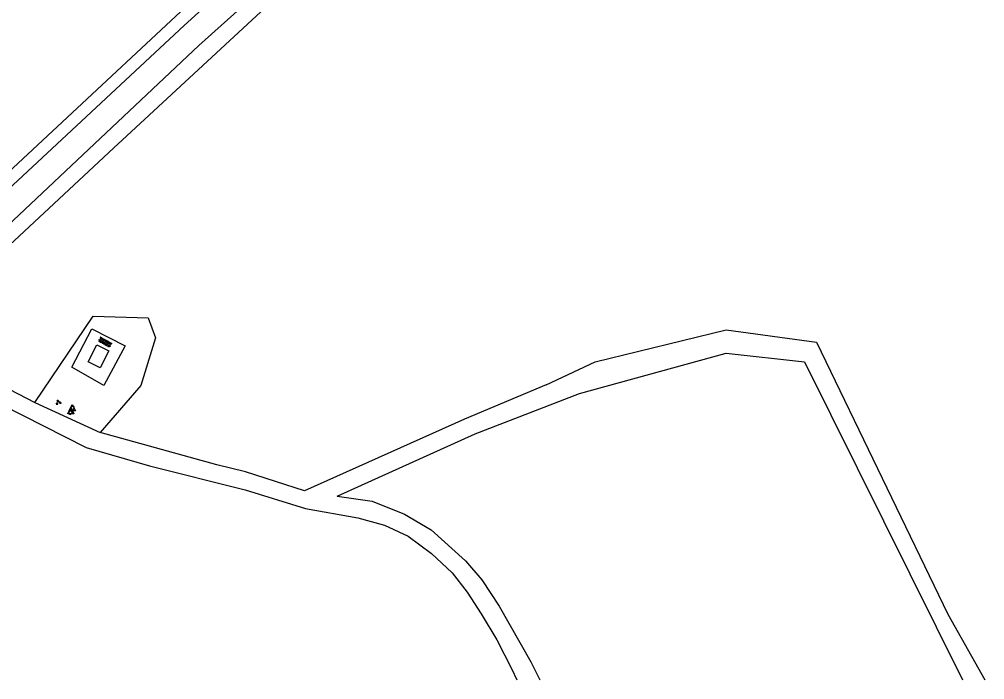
# Model space of a CAD drawing. Extents: x 128999 to 131010, y 395498 to 399007.
# Drawn here: x 129486.6 to 129640.9, y 395500 to 395605.6 of the extents above; entities that cross this region are included whole.
import ezdxf

# ---------------------------------------------------------------- set-up
doc = ezdxf.new("R2010")
doc.units = 0
for name, color, linetype in [('gg-afsc-draadraster', 7, 'Continuous'), ('gg-knt-onverhard', 7, 'Continuous'), ('gg-kwrk-betonelement', 7, 'Continuous'), ('gt-grn-groengrens', 7, 'Continuous'), ('gt-symb-brandkraan', 7, 'Continuous'), ('gt-symb-groenvak', 7, 'Continuous'), ('gt-symb-overige verharding', 7, 'Continuous'), ('gt-symb-waterafsluiter', 7, 'Continuous')]:
    doc.layers.add(name, color=color, linetype=linetype)

# ---------------------------------------------------------------- blocks, each defined once
blk = doc.blocks.new('gt0-OVH')
at = {"layer": 'gt-symb-overige verharding'}
for points in [[(-0.97, 0.3), (-0.97, 0.31), (-0.96, 0.32), (-0.97, 0.33), (-0.97, 0.34), (-0.98, 0.35), (-0.99, 0.35), (-1, 0.36), (-1.01, 0.35), (-1.02, 0.35), (-1.03, 0.34), (-1.03, 0.33), (-1.04, 0.32), (-1.03, 0.31), (-1.03, 0.3), (-1.02, 0.29), (-1.01, 0.29), (-1, 0.28), (-0.99, 0.29), (-0.98, 0.29)], [(-0.87, 0.11), (-0.87, 0.12), (-0.86, 0.13), (-0.87, 0.14), (-0.87, 0.15), (-0.88, 0.16), (-0.89, 0.16), (-0.9, 0.16), (-0.91, 0.16), (-0.92, 0.16), (-0.93, 0.15), (-0.93, 0.14), (-0.94, 0.13), (-0.93, 0.12), (-0.93, 0.11), (-0.92, 0.1), (-0.91, 0.09), (-0.9, 0.09), (-0.89, 0.09), (-0.88, 0.1)], [(-0.77, 0.3), (-0.77, 0.31), (-0.76, 0.32), (-0.77, 0.33), (-0.77, 0.34), (-0.78, 0.35), (-0.79, 0.35), (-0.8, 0.36), (-0.81, 0.35), (-0.82, 0.35), (-0.83, 0.34), (-0.83, 0.33), (-0.84, 0.32), (-0.83, 0.31), (-0.83, 0.3), (-0.82, 0.29), (-0.81, 0.29), (-0.8, 0.28), (-0.79, 0.29), (-0.78, 0.29)], [(-0.67, 0.11), (-0.67, 0.12), (-0.66, 0.13), (-0.67, 0.14), (-0.67, 0.15), (-0.68, 0.16), (-0.69, 0.16), (-0.7, 0.16), (-0.71, 0.16), (-0.72, 0.16), (-0.73, 0.15), (-0.73, 0.14), (-0.74, 0.13), (-0.73, 0.12), (-0.73, 0.11), (-0.72, 0.1), (-0.71, 0.09), (-0.7, 0.09), (-0.69, 0.09), (-0.68, 0.1)], [(-0.57, 0.3), (-0.57, 0.31), (-0.56, 0.32), (-0.57, 0.33), (-0.57, 0.34), (-0.58, 0.35), (-0.59, 0.35), (-0.6, 0.36), (-0.61, 0.35), (-0.62, 0.35), (-0.63, 0.34), (-0.63, 0.33), (-0.64, 0.32), (-0.63, 0.31), (-0.63, 0.3), (-0.62, 0.29), (-0.61, 0.29), (-0.6, 0.28), (-0.59, 0.29), (-0.58, 0.29)], [(-0.47, 0.11), (-0.47, 0.12), (-0.46, 0.13), (-0.47, 0.14), (-0.47, 0.15), (-0.48, 0.16), (-0.49, 0.16), (-0.5, 0.16), (-0.51, 0.16), (-0.52, 0.16), (-0.53, 0.15), (-0.53, 0.14), (-0.54, 0.13), (-0.53, 0.12), (-0.53, 0.11), (-0.52, 0.1), (-0.51, 0.09), (-0.5, 0.09), (-0.49, 0.09), (-0.48, 0.1)], [(-0.37, 0.3), (-0.37, 0.31), (-0.36, 0.32), (-0.37, 0.33), (-0.37, 0.34), (-0.38, 0.35), (-0.39, 0.35), (-0.4, 0.36), (-0.41, 0.35), (-0.42, 0.35), (-0.43, 0.34), (-0.43, 0.33), (-0.44, 0.32), (-0.43, 0.31), (-0.43, 0.3), (-0.42, 0.29), (-0.41, 0.29), (-0.4, 0.28), (-0.39, 0.29), (-0.38, 0.29)], [(-0.27, 0.11), (-0.27, 0.12), (-0.26, 0.13), (-0.27, 0.14), (-0.27, 0.15), (-0.28, 0.16), (-0.29, 0.16), (-0.3, 0.16), (-0.31, 0.16), (-0.32, 0.16), (-0.33, 0.15), (-0.33, 0.14), (-0.34, 0.13), (-0.33, 0.12), (-0.33, 0.11), (-0.32, 0.1), (-0.31, 0.09), (-0.3, 0.09), (-0.29, 0.09), (-0.28, 0.1)], [(-0.17, 0.3), (-0.17, 0.31), (-0.16, 0.32), (-0.17, 0.33), (-0.17, 0.34), (-0.18, 0.35), (-0.19, 0.35), (-0.2, 0.36), (-0.21, 0.35), (-0.22, 0.35), (-0.23, 0.34), (-0.23, 0.33), (-0.24, 0.32), (-0.23, 0.31), (-0.23, 0.3), (-0.22, 0.29), (-0.21, 0.29), (-0.2, 0.28), (-0.19, 0.29), (-0.18, 0.29)], [(-0.07, 0.11), (-0.07, 0.12), (-0.06, 0.13), (-0.07, 0.14), (-0.07, 0.15), (-0.08, 0.16), (-0.09, 0.16), (-0.1, 0.16), (-0.11, 0.16), (-0.12, 0.16), (-0.13, 0.15), (-0.13, 0.14), (-0.14, 0.13), (-0.13, 0.12), (-0.13, 0.11), (-0.12, 0.1), (-0.11, 0.09), (-0.1, 0.09), (-0.09, 0.09), (-0.08, 0.1)], [(0.03, 0.3), (0.03, 0.31), (0.04, 0.32), (0.03, 0.33), (0.03, 0.34), (0.02, 0.35), (0.01, 0.35), (0, 0.36), (-0.01, 0.35), (-0.02, 0.35), (-0.03, 0.34), (-0.03, 0.33), (-0.04, 0.32), (-0.03, 0.31), (-0.03, 0.3), (-0.02, 0.29), (-0.01, 0.29), (0, 0.28), (0.01, 0.29), (0.02, 0.29)], [(0.13, 0.11), (0.13, 0.12), (0.14, 0.13), (0.13, 0.14), (0.13, 0.15), (0.12, 0.16), (0.11, 0.16), (0.1, 0.16), (0.09, 0.16), (0.08, 0.16), (0.07, 0.15), (0.07, 0.14), (0.06, 0.13), (0.07, 0.12), (0.07, 0.11), (0.08, 0.1), (0.09, 0.09), (0.1, 0.09), (0.11, 0.09), (0.12, 0.1)], [(0.23, 0.3), (0.23, 0.31), (0.24, 0.32), (0.23, 0.33), (0.23, 0.34), (0.22, 0.35), (0.21, 0.35), (0.2, 0.36), (0.19, 0.35), (0.18, 0.35), (0.17, 0.34), (0.17, 0.33), (0.16, 0.32), (0.17, 0.31), (0.17, 0.3), (0.18, 0.29), (0.19, 0.29), (0.2, 0.28), (0.21, 0.29), (0.22, 0.29)], [(0.33, 0.11), (0.33, 0.12), (0.34, 0.13), (0.33, 0.14), (0.33, 0.15), (0.32, 0.16), (0.31, 0.16), (0.3, 0.16), (0.29, 0.16), (0.28, 0.16), (0.27, 0.15), (0.27, 0.14), (0.26, 0.13), (0.27, 0.12), (0.27, 0.11), (0.28, 0.1), (0.29, 0.09), (0.3, 0.09), (0.31, 0.09), (0.32, 0.1)], [(0.43, 0.3), (0.43, 0.31), (0.44, 0.32), (0.43, 0.33), (0.43, 0.34), (0.42, 0.35), (0.41, 0.35), (0.4, 0.36), (0.39, 0.35), (0.38, 0.35), (0.37, 0.34), (0.37, 0.33), (0.36, 0.32), (0.37, 0.31), (0.37, 0.3), (0.38, 0.29), (0.39, 0.29), (0.4, 0.28), (0.41, 0.29), (0.42, 0.29)], [(0.53, 0.11), (0.53, 0.12), (0.54, 0.13), (0.53, 0.14), (0.53, 0.15), (0.52, 0.16), (0.51, 0.16), (0.5, 0.16), (0.49, 0.16), (0.48, 0.16), (0.47, 0.15), (0.47, 0.14), (0.46, 0.13), (0.47, 0.12), (0.47, 0.11), (0.48, 0.1), (0.49, 0.09), (0.5, 0.09), (0.51, 0.09), (0.52, 0.1)], [(0.63, 0.3), (0.63, 0.31), (0.64, 0.32), (0.63, 0.33), (0.63, 0.34), (0.62, 0.35), (0.61, 0.35), (0.6, 0.36), (0.59, 0.35), (0.58, 0.35), (0.57, 0.34), (0.57, 0.33), (0.56, 0.32), (0.57, 0.31), (0.57, 0.3), (0.58, 0.29), (0.59, 0.29), (0.6, 0.28), (0.61, 0.29), (0.62, 0.29)], [(0.73, 0.11), (0.73, 0.12), (0.74, 0.13), (0.73, 0.14), (0.73, 0.15), (0.72, 0.16), (0.71, 0.16), (0.7, 0.16), (0.69, 0.16), (0.68, 0.16), (0.67, 0.15), (0.67, 0.14), (0.66, 0.13), (0.67, 0.12), (0.67, 0.11), (0.68, 0.1), (0.69, 0.09), (0.7, 0.09), (0.71, 0.09), (0.72, 0.1)], [(0.83, 0.3), (0.83, 0.31), (0.84, 0.32), (0.83, 0.33), (0.83, 0.34), (0.82, 0.35), (0.81, 0.35), (0.8, 0.36), (0.79, 0.35), (0.78, 0.35), (0.77, 0.34), (0.77, 0.33), (0.76, 0.32), (0.77, 0.31), (0.77, 0.3), (0.78, 0.29), (0.79, 0.29), (0.8, 0.28), (0.81, 0.29), (0.82, 0.29)], [(0.93, 0.11), (0.93, 0.12), (0.94, 0.13), (0.93, 0.14), (0.93, 0.15), (0.92, 0.16), (0.91, 0.16), (0.9, 0.16), (0.89, 0.16), (0.88, 0.16), (0.87, 0.15), (0.87, 0.14), (0.86, 0.13), (0.87, 0.12), (0.87, 0.11), (0.88, 0.1), (0.89, 0.09), (0.9, 0.09), (0.91, 0.09), (0.92, 0.1)], [(1.03, 0.3), (1.03, 0.31), (1.04, 0.32), (1.03, 0.33), (1.03, 0.34), (1.02, 0.35), (1.01, 0.35), (1, 0.36), (0.99, 0.35), (0.98, 0.35), (0.97, 0.34), (0.97, 0.33), (0.96, 0.32), (0.97, 0.31), (0.97, 0.3), (0.98, 0.29), (0.99, 0.29), (1, 0.28), (1.01, 0.29), (1.02, 0.29)], [(-0.97, -0.14), (-0.97, -0.13), (-0.96, -0.12), (-0.97, -0.11), (-0.97, -0.1), (-0.98, -0.09), (-0.99, -0.09), (-1, -0.08), (-1.01, -0.09), (-1.02, -0.09), (-1.03, -0.1), (-1.03, -0.11), (-1.04, -0.12), (-1.03, -0.13), (-1.03, -0.14), (-1.02, -0.15), (-1.01, -0.15), (-1, -0.16), (-0.99, -0.15), (-0.98, -0.15)], [(-0.87, -0.33), (-0.87, -0.32), (-0.86, -0.31), (-0.87, -0.3), (-0.87, -0.29), (-0.88, -0.28), (-0.89, -0.28), (-0.9, -0.28), (-0.91, -0.28), (-0.92, -0.28), (-0.93, -0.29), (-0.93, -0.3), (-0.94, -0.31), (-0.93, -0.32), (-0.93, -0.33), (-0.92, -0.34), (-0.91, -0.35), (-0.9, -0.35), (-0.89, -0.35), (-0.88, -0.34)], [(-0.77, -0.14), (-0.77, -0.13), (-0.76, -0.12), (-0.77, -0.11), (-0.77, -0.1), (-0.78, -0.09), (-0.79, -0.09), (-0.8, -0.08), (-0.81, -0.09), (-0.82, -0.09), (-0.83, -0.1), (-0.83, -0.11), (-0.84, -0.12), (-0.83, -0.13), (-0.83, -0.14), (-0.82, -0.15), (-0.81, -0.15), (-0.8, -0.16), (-0.79, -0.15), (-0.78, -0.15)], [(-0.67, -0.33), (-0.67, -0.32), (-0.66, -0.31), (-0.67, -0.3), (-0.67, -0.29), (-0.68, -0.28), (-0.69, -0.28), (-0.7, -0.28), (-0.71, -0.28), (-0.72, -0.28), (-0.73, -0.29), (-0.73, -0.3), (-0.74, -0.31), (-0.73, -0.32), (-0.73, -0.33), (-0.72, -0.34), (-0.71, -0.35), (-0.7, -0.35), (-0.69, -0.35), (-0.68, -0.34)], [(-0.57, -0.14), (-0.57, -0.13), (-0.56, -0.12), (-0.57, -0.11), (-0.57, -0.1), (-0.58, -0.09), (-0.59, -0.09), (-0.6, -0.08), (-0.61, -0.09), (-0.62, -0.09), (-0.63, -0.1), (-0.63, -0.11), (-0.64, -0.12), (-0.63, -0.13), (-0.63, -0.14), (-0.62, -0.15), (-0.61, -0.15), (-0.6, -0.16), (-0.59, -0.15), (-0.58, -0.15)], [(-0.47, -0.33), (-0.47, -0.32), (-0.46, -0.31), (-0.47, -0.3), (-0.47, -0.29), (-0.48, -0.28), (-0.49, -0.28), (-0.5, -0.28), (-0.51, -0.28), (-0.52, -0.28), (-0.53, -0.29), (-0.53, -0.3), (-0.54, -0.31), (-0.53, -0.32), (-0.53, -0.33), (-0.52, -0.34), (-0.51, -0.35), (-0.5, -0.35), (-0.49, -0.35), (-0.48, -0.34)], [(-0.37, -0.14), (-0.37, -0.13), (-0.36, -0.12), (-0.37, -0.11), (-0.37, -0.1), (-0.38, -0.09), (-0.39, -0.09), (-0.4, -0.08), (-0.41, -0.09), (-0.42, -0.09), (-0.43, -0.1), (-0.43, -0.11), (-0.44, -0.12), (-0.43, -0.13), (-0.43, -0.14), (-0.42, -0.15), (-0.41, -0.15), (-0.4, -0.16), (-0.39, -0.15), (-0.38, -0.15)], [(-0.27, -0.33), (-0.27, -0.32), (-0.26, -0.31), (-0.27, -0.3), (-0.27, -0.29), (-0.28, -0.28), (-0.29, -0.28), (-0.3, -0.28), (-0.31, -0.28), (-0.32, -0.28), (-0.33, -0.29), (-0.33, -0.3), (-0.34, -0.31), (-0.33, -0.32), (-0.33, -0.33), (-0.32, -0.34), (-0.31, -0.35), (-0.3, -0.35), (-0.29, -0.35), (-0.28, -0.34)], [(-0.17, -0.14), (-0.17, -0.13), (-0.16, -0.12), (-0.17, -0.11), (-0.17, -0.1), (-0.18, -0.09), (-0.19, -0.09), (-0.2, -0.08), (-0.21, -0.09), (-0.22, -0.09), (-0.23, -0.1), (-0.23, -0.11), (-0.24, -0.12), (-0.23, -0.13), (-0.23, -0.14), (-0.22, -0.15), (-0.21, -0.15), (-0.2, -0.16), (-0.19, -0.15), (-0.18, -0.15)], [(-0.07, -0.33), (-0.07, -0.32), (-0.06, -0.31), (-0.07, -0.3), (-0.07, -0.29), (-0.08, -0.28), (-0.09, -0.28), (-0.1, -0.28), (-0.11, -0.28), (-0.12, -0.28), (-0.13, -0.29), (-0.13, -0.3), (-0.14, -0.31), (-0.13, -0.32), (-0.13, -0.33), (-0.12, -0.34), (-0.11, -0.35), (-0.1, -0.35), (-0.09, -0.35), (-0.08, -0.34)], [(0.03, -0.14), (0.03, -0.13), (0.04, -0.12), (0.03, -0.11), (0.03, -0.1), (0.02, -0.09), (0.01, -0.09), (0, -0.08), (-0.01, -0.09), (-0.02, -0.09), (-0.03, -0.1), (-0.03, -0.11), (-0.04, -0.12), (-0.03, -0.13), (-0.03, -0.14), (-0.02, -0.15), (-0.01, -0.15), (0, -0.16), (0.01, -0.15), (0.02, -0.15)], [(0.13, -0.33), (0.13, -0.32), (0.14, -0.31), (0.13, -0.3), (0.13, -0.29), (0.12, -0.28), (0.11, -0.28), (0.1, -0.28), (0.09, -0.28), (0.08, -0.28), (0.07, -0.29), (0.07, -0.3), (0.06, -0.31), (0.07, -0.32), (0.07, -0.33), (0.08, -0.34), (0.09, -0.35), (0.1, -0.35), (0.11, -0.35), (0.12, -0.34)], [(0.23, -0.14), (0.23, -0.13), (0.24, -0.12), (0.23, -0.11), (0.23, -0.1), (0.22, -0.09), (0.21, -0.09), (0.2, -0.08), (0.19, -0.09), (0.18, -0.09), (0.17, -0.1), (0.17, -0.11), (0.16, -0.12), (0.17, -0.13), (0.17, -0.14), (0.18, -0.15), (0.19, -0.15), (0.2, -0.16), (0.21, -0.15), (0.22, -0.15)], [(0.33, -0.33), (0.33, -0.32), (0.34, -0.31), (0.33, -0.3), (0.33, -0.29), (0.32, -0.28), (0.31, -0.28), (0.3, -0.28), (0.29, -0.28), (0.28, -0.28), (0.27, -0.29), (0.27, -0.3), (0.26, -0.31), (0.27, -0.32), (0.27, -0.33), (0.28, -0.34), (0.29, -0.35), (0.3, -0.35), (0.31, -0.35), (0.32, -0.34)], [(0.43, -0.14), (0.43, -0.13), (0.44, -0.12), (0.43, -0.11), (0.43, -0.1), (0.42, -0.09), (0.41, -0.09), (0.4, -0.08), (0.39, -0.09), (0.38, -0.09), (0.37, -0.1), (0.37, -0.11), (0.36, -0.12), (0.37, -0.13), (0.37, -0.14), (0.38, -0.15), (0.39, -0.15), (0.4, -0.16), (0.41, -0.15), (0.42, -0.15)], [(0.53, -0.33), (0.53, -0.32), (0.54, -0.31), (0.53, -0.3), (0.53, -0.29), (0.52, -0.28), (0.51, -0.28), (0.5, -0.28), (0.49, -0.28), (0.48, -0.28), (0.47, -0.29), (0.47, -0.3), (0.46, -0.31), (0.47, -0.32), (0.47, -0.33), (0.48, -0.34), (0.49, -0.35), (0.5, -0.35), (0.51, -0.35), (0.52, -0.34)], [(0.63, -0.14), (0.63, -0.13), (0.64, -0.12), (0.63, -0.11), (0.63, -0.1), (0.62, -0.09), (0.61, -0.09), (0.6, -0.08), (0.59, -0.09), (0.58, -0.09), (0.57, -0.1), (0.57, -0.11), (0.56, -0.12), (0.57, -0.13), (0.57, -0.14), (0.58, -0.15), (0.59, -0.15), (0.6, -0.16), (0.61, -0.15), (0.62, -0.15)], [(0.73, -0.33), (0.73, -0.32), (0.74, -0.31), (0.73, -0.3), (0.73, -0.29), (0.72, -0.28), (0.71, -0.28), (0.7, -0.28), (0.69, -0.28), (0.68, -0.28), (0.67, -0.29), (0.67, -0.3), (0.66, -0.31), (0.67, -0.32), (0.67, -0.33), (0.68, -0.34), (0.69, -0.35), (0.7, -0.35), (0.71, -0.35), (0.72, -0.34)], [(0.83, -0.14), (0.83, -0.13), (0.84, -0.12), (0.83, -0.11), (0.83, -0.1), (0.82, -0.09), (0.81, -0.09), (0.8, -0.08), (0.79, -0.09), (0.78, -0.09), (0.77, -0.1), (0.77, -0.11), (0.76, -0.12), (0.77, -0.13), (0.77, -0.14), (0.78, -0.15), (0.79, -0.15), (0.8, -0.16), (0.81, -0.15), (0.82, -0.15)], [(0.93, -0.33), (0.93, -0.32), (0.94, -0.31), (0.93, -0.3), (0.93, -0.29), (0.92, -0.28), (0.91, -0.28), (0.9, -0.28), (0.89, -0.28), (0.88, -0.28), (0.87, -0.29), (0.87, -0.3), (0.86, -0.31), (0.87, -0.32), (0.87, -0.33), (0.88, -0.34), (0.89, -0.35), (0.9, -0.35), (0.91, -0.35), (0.92, -0.34)], [(1.03, -0.14), (1.03, -0.13), (1.04, -0.12), (1.03, -0.11), (1.03, -0.1), (1.02, -0.09), (1.01, -0.09), (1, -0.08), (0.99, -0.09), (0.98, -0.09), (0.97, -0.1), (0.97, -0.11), (0.96, -0.12), (0.97, -0.13), (0.97, -0.14), (0.98, -0.15), (0.99, -0.15), (1, -0.16), (1.01, -0.15), (1.02, -0.15)]]:
    blk.add_lwpolyline(points, close=True, dxfattribs=at)
blk = doc.blocks.new('gt0-BR')
at = {"layer": 'gt-symb-brandkraan'}
for centre, radius, start, end in [((-0.24, 0), 0.206, 107.5669, 252.4331), ((0.6, -2.66), 3, 106.892, 107.5669), ((0, -0.69), 0.938, 73.108, 106.892), ((-0.6, -2.66), 3, 72.4331, 73.108), ((0.24, 0), 0.206, 287.567, 72.4331), ((0.6, 2.66), 3, 252.4331, 253.108), ((0, 0.69), 0.938, 253.108, 286.8921), ((-0.6, 2.66), 3, 286.8921, 287.567)]:
    blk.add_arc(centre, radius, start, end, dxfattribs=at)
blk = doc.blocks.new('gt0-WAFSL')
at = {"layer": 'gt-symb-waterafsluiter'}
for p, q in [((-0.5, -0.33), (0, 0.67)), ((0, 0.67), (0.5, -0.33)), ((0.5, -0.33), (-0.5, -0.33))]:
    blk.add_line(p, q, dxfattribs=at)
blk = doc.blocks.new('gt0-GRVAK')
at = {"layer": 'gt-symb-groenvak'}
for p, q in [((-0.11, 0.19), (-0.23, 0.24)), ((-0.18, 0.15), (0.09, 0.15)), ((-0.09, 0.21), (-0.16, 0.32)), ((-0.05, 0.21), (-0.05, 0.39)), ((0, 0.21), (0.06, 0.32)), ((0.01, 0.19), (0.13, 0.24)), ((0.26, -0.05), (0.2, 0.06)), ((0.31, -0.05), (0.31, 0.13)), ((0.35, -0.05), (0.41, 0.06)), ((-0.24, -0.23), (-0.36, -0.18)), ((-0.32, -0.26), (-0.05, -0.26)), ((-0.23, -0.21), (-0.29, -0.1)), ((-0.18, -0.2), (-0.18, -0.02)), ((-0.14, -0.21), (-0.07, -0.1)), ((-0.12, -0.23), (0, -0.18)), ((0.24, -0.07), (0.12, -0.02)), ((0.17, -0.11), (0.44, -0.11)), ((0.37, -0.07), (0.49, -0.02))]:
    blk.add_line(p, q, dxfattribs=at)

msp = doc.modelspace()

# ---------------------------------------------------------------- linework, layer by layer
at = {"layer": 'gg-afsc-draadraster'}
msp.add_lwpolyline([(129600.35, 395675.67), (129573.76, 395651.74), (129501.66, 395584.97), (129469.18, 395554.71)], dxfattribs=at)
at = {"layer": 'gg-knt-onverhard'}
msp.add_line((129489.08, 395544.29), (129499.55, 395539.52), dxfattribs=at)
for points in [[(129604.22, 395684.46), (129601.98, 395682.52), (129584.84, 395666.1), (129568.8, 395651.05), (129546.97, 395630.65), (129530.61, 395615.14), (129515.33, 395601.39), (129484.71, 395572.57), (129467.59, 395556.32), (129469.18, 395554.71)], [(129538.52, 395634.19), (129540.91, 395630.42), (129527.94, 395618.23), (129512.96, 395604.57), (129481.63, 395575.41), (129466.86, 395561.74), (129456.99, 395552.2), (129447.91, 395543.33), (129428.94, 395525.55), (129401.7, 395500)], [(129495.01, 395549.97), (129498.23, 395556.11), (129503.55, 395553.39), (129500.1, 395547.01), (129495.01, 395549.97)], [(129570.82, 395547.11), (129578.64, 395550.83), (129599.58, 395555.92), (129614.06, 395553.96), (129635.04, 395510.45), (129640.92, 395500)], [(129469.18, 395554.71), (129475.38, 395551.42), (129489.08, 395544.29)], [(129466.81, 395552.02), (129473.65, 395549.08), (129497.31, 395537.13), (129507.41, 395534.18), (129522.7, 395530.33), (129532.36, 395527.38), (129540.74, 395525.88), (129544.99, 395524.71), (129548.78, 395522.94), (129552.52, 395520.15), (129555.78, 395517.1), (129558.21, 395513.98), (129560.46, 395510.52), (129562.93, 395506.35), (129565.35, 395501.68), (129566.16, 395500)], [(129537.41, 395529.36), (129559.46, 395539.32), (129576.18, 395545.77), (129599.61, 395552.2), (129612.13, 395550.83), (129637.35, 395500)], [(129570.82, 395547.11), (129557.78, 395541.67), (129532.18, 395530.2)], [(129532.18, 395530.2), (129527.54, 395531.68), (129522.78, 395533.23), (129518.2, 395534.35), (129499.55, 395539.52)], [(129537.41, 395529.36), (129542.99, 395528.53), (129548.16, 395526.48), (129552.42, 395523.95), (129557.93, 395519.01), (129560.57, 395515.94), (129563.33, 395511.76), (129568.38, 395502.84), (129569.84, 395500)]]:
    msp.add_lwpolyline(points, dxfattribs=at)
at = {"layer": 'gg-kwrk-betonelement'}
msp.add_lwpolyline([(129497.61, 395550.82), (129499.01, 395553.55), (129500.93, 395552.56), (129499.53, 395549.83), (129497.61, 395550.82)], dxfattribs=at)
at = {"layer": 'gt-grn-groengrens'}
for points in [[(129525.23, 395621.57), (129526.62, 395620.08), (129480.05, 395576.67), (129465.34, 395563.41), (129454.55, 395554.04)], [(129489.08, 395544.29), (129498.4, 395558.13), (129507.19, 395557.82), (129508.39, 395554.63), (129506.04, 395547.01), (129499.55, 395539.52)]]:
    msp.add_lwpolyline(points, dxfattribs=at)

# ---------------------------------------------------------------- block references
at = {"layer": 'gt-symb-brandkraan'}
for p, rotation in [((129495.08, 395543.3), -115.73499717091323), ((129494.85, 395542.83), 64.26500282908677)]:
    msp.add_blockref('gt0-BR', p, dxfattribs=dict(at, rotation=rotation))
at = {"layer": 'gt-symb-groenvak'}
msp.add_blockref('gt0-GRVAK', (129492.85, 395544.33), dxfattribs=at)
at = {"layer": 'gt-symb-overige verharding', "rotation": -29.126912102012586}
msp.add_blockref('gt0-OVH', (129500.32, 395553.94), dxfattribs=at)
at = {"layer": 'gt-symb-waterafsluiter'}
for p in [(129494.85, 395542.83), (129495.08, 395543.3)]:
    msp.add_blockref('gt0-WAFSL', p, dxfattribs=at)

doc.saveas('drawing.dxf')
